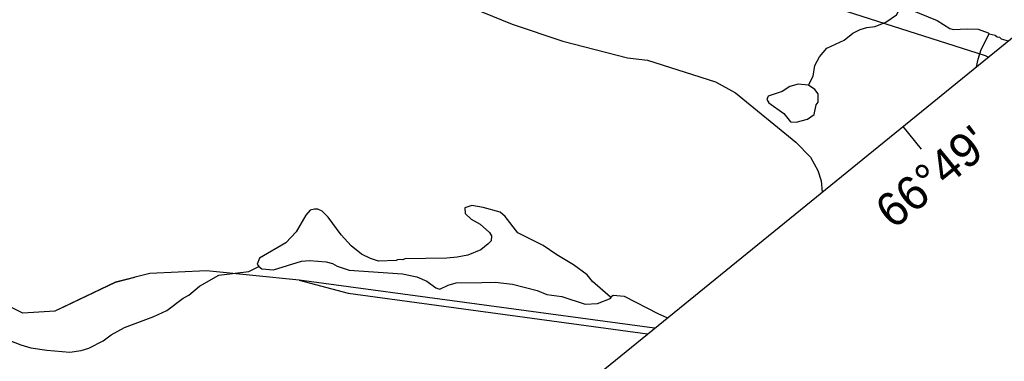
# Model space of a CAD drawing. Extents: x 347059 to 352153, y 6073752 to 6078601.
# Drawn here: x 350791.7 to 351007.8, y 6077139.1 to 6077214.1 of the extents above; entities that cross this region are included whole.
import ezdxf

# ---------------------------------------------------------------- set-up
doc = ezdxf.new("R2010")
doc.units = 0
doc.layers.add('Level 63', color=7, linetype='Continuous')

msp = doc.modelspace()

# ---------------------------------------------------------------- linework, layer by layer
at = {"layer": 'Level 63'}
for p, q in [((350985.55, 6077190.64), (350989.57, 6077185.69)), ((350931.05, 6077146.32), (350853.07, 6077156.92))]:
    msp.add_line(p, q, dxfattribs=at)
msp.add_lwpolyline([(350822.11, 6077057.72), (351218.14, 6077379.8), (350976.59, 6077676.83), (350580.55, 6077354.75)], close=True, dxfattribs=at)
for points in [[(350830.58, 6077246.49), (350833.33, 6077242.96), (350837.09, 6077240.31), (350845.03, 6077239.45), (350849.39, 6077237.59), (350853.39, 6077234.64), (350861.09, 6077227.13), (350867.98, 6077222.54), (350875.04, 6077220.84), (350882.12, 6077220.37), (350899.82, 6077213.12), (350910.9, 6077209.37), (350925.08, 6077205.69), (350929.52, 6077205.19), (350944.39, 6077200.42), (350948.82, 6077198.05), (350962.06, 6077187.17), (350965.25, 6077183.91), (350966.88, 6077180.97), (350967.65, 6077178.74), (350967.86, 6077176.25)], [(351004.31, 6077205.9), (351003.67, 6077206.13), (350927.77, 6077230.5)], [(350964.85, 6077199.69), (350965.88, 6077201.7), (350966.26, 6077204.02), (350967.27, 6077205.94), (350968.87, 6077207.83), (350972.68, 6077209.58), (350974.55, 6077211.12), (350976.16, 6077211.97), (350977.67, 6077212.42), (350979.47, 6077212.6), (350981.81, 6077213.54), (350984.16, 6077215.2), (350985.17, 6077217.12)], [(350985.17, 6077217.12), (350993.09, 6077213.9), (350995.88, 6077212.19), (350996.62, 6077211.96), (350999.64, 6077212.13), (351002.08, 6077212.01), (351004.31, 6077211.23), (351004.5, 6077210.98), (351005.83, 6077210.72), (351006.24, 6077210.31), (351006.77, 6077210.24), (351007.1, 6077209.93), (351008.65, 6077209.43)], [(351001.69, 6077203.77), (351002.09, 6077205.46), (351002.71, 6077207.57), (351004.5, 6077210.98)], [(350966.23, 6077198.74), (350964.85, 6077199.69), (350962.56, 6077199.93), (350960.77, 6077199.43), (350959.09, 6077198.36), (350955.96, 6077197.3), (350955.73, 6077196.55), (350956.14, 6077195.82), (350959.4, 6077193.5), (350960.9, 6077191.68), (350962.16, 6077191.61), (350964.65, 6077192.26), (350966.05, 6077193.26), (350966.55, 6077195.43), (350966.94, 6077195.97), (350966.98, 6077197.79), (350966.23, 6077198.74)], [(350853.07, 6077156.92), (350832.72, 6077158.96), (350820.28, 6077158.33), (350812.73, 6077156.49), (350799.37, 6077150.06), (350792.36, 6077149.62), (350787.09, 6077152.23), (350783.94, 6077155.03), (350776.47, 6077165.47), (350772.11, 6077170.24), (350770, 6077171.92), (350763.97, 6077174.67), (350760.9, 6077175.59), (350745.9, 6077176.37), (350723.67, 6077178.76)], [(350921.51, 6077152.94), (350921.4, 6077153.18), (350917.46, 6077156.58), (350916.23, 6077158.05), (350913.28, 6077160.28), (350909.56, 6077162.47), (350906.58, 6077164.53), (350901.06, 6077167.26), (350898.24, 6077170.89), (350897.17, 6077171.84), (350893.39, 6077172.86), (350890.94, 6077173.3), (350889.38, 6077172.81), (350889.49, 6077171.52), (350890.79, 6077170.27), (350892.75, 6077169.21), (350894.84, 6077167.36), (350895.25, 6077166.62), (350895.15, 6077165.5), (350894.53, 6077164.85), (350892.92, 6077163.59), (350890.04, 6077162.41), (350887.75, 6077161.92), (350885.46, 6077161.75), (350876.2, 6077161.58), (350875.81, 6077161.36), (350874.73, 6077161.41), (350874.34, 6077161.18), (350870.46, 6077161.07), (350868.66, 6077161.62), (350866.74, 6077162.63), (350864.46, 6077164.41), (350862.22, 6077166.87), (350859.38, 6077170.73), (350858.05, 6077172.03), (350857.1, 6077172.51), (350856.38, 6077172.51), (350855.44, 6077172.27), (350854.52, 6077171.15), (350852.34, 6077167.52), (350850.09, 6077165.11), (350844.3, 6077161.74), (350843.82, 6077160.39), (350844.21, 6077159.89), (350844.87, 6077159.35), (350847.39, 6077159.13), (350853.58, 6077161.04), (350855.29, 6077161.24), (350858.93, 6077160.92), (350860.34, 6077160.56), (350861.36, 6077159.98), (350864.02, 6077159.06), (350875.75, 6077158.32), (350878.89, 6077157.61), (350881.05, 6077156.71), (350883.01, 6077155.23), (350883.88, 6077154.94), (350885.72, 6077155.81), (350887.51, 6077156.31), (350893.16, 6077156.42), (350896.07, 6077156.43), (350899.84, 6077156.05), (350905.31, 6077154.64), (350907.38, 6077153.74), (350910.69, 6077153.33), (350915.8, 6077151.65), (350918.54, 6077151.76), (350921.51, 6077152.94)], [(350787.96, 6077144.26), (350791.95, 6077142.67), (350794.14, 6077142.03), (350797.63, 6077141.51), (350802.71, 6077141.1), (350805.17, 6077141.47), (350806.87, 6077141.99), (350810.02, 6077143.55), (350811.78, 6077144.92), (350814.71, 6077146.47), (350821.15, 6077148.9), (350824, 6077150.22), (350827.56, 6077152.92), (350828.82, 6077153.58), (350831.16, 6077155.56), (350835.38, 6077158.03), (350841.98, 6077158.8), (350844.21, 6077159.89)], [(350800.31, 6077150.51), (350812.73, 6077156.49), (350816.98, 6077157.52)], [(350853.07, 6077156.92), (350863.8, 6077154.04), (350929.53, 6077145.08)], [(350921.4, 6077153.18), (350921.96, 6077153.61), (350924.39, 6077153.4), (350931.73, 6077149.57), (350933.89, 6077148.63)]]:
    msp.add_lwpolyline(points, dxfattribs=at)

# ---------------------------------------------------------------- texts
msp.add_text("66°49'", height=7.45, rotation=39.1198, dxfattribs=at).set_placement((350983.47, 6077167.87))

doc.saveas('drawing.dxf')
